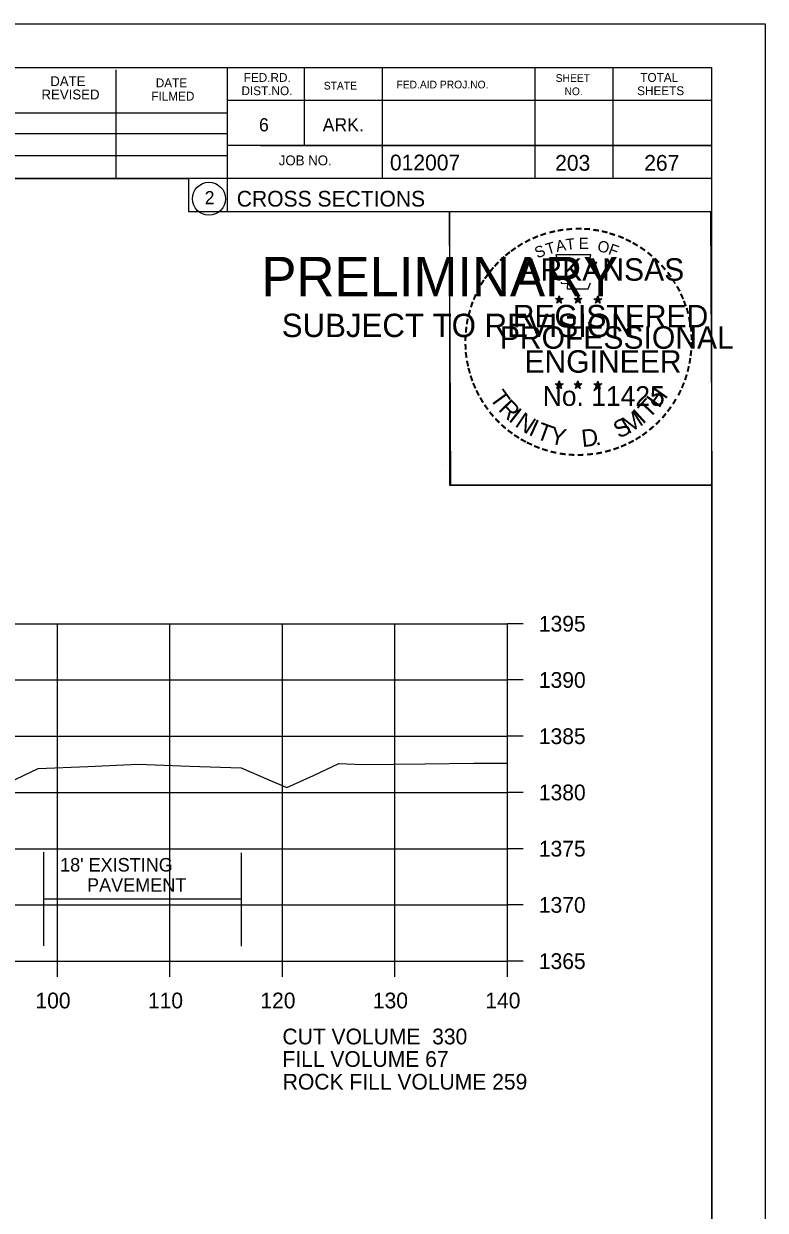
# Model space of a CAD drawing. Extents: x 1374311 to 1383814, y 384102 to 406278.
# Drawn here: x 1382737.1 to 1382803, y 395932.7 to 396038.2 of the extents above; entities that cross this region are included whole.
import ezdxf

# ---------------------------------------------------------------- set-up
doc = ezdxf.new("R2010")
doc.units = 0
for name, color, linetype in [('R_Axis', 7, 'Continuous'), ('R_Axis Annot', 7, 'Continuous'), ('R_Border', 7, 'Continuous'), ('R_Border PE', 7, 'Continuous'), ('R_Border Prem', 7, 'Continuous'), ('R_Exist Surface', 7, 'Continuous'), ('R_Fin Surface', 7, 'Continuous'), ('R_Grid', 7, 'Continuous'), ('R_No Plot', 7, 'Continuous'), ('R_Water', 7, 'Continuous')]:
    doc.layers.add(name, color=color, linetype=linetype)

msp = doc.modelspace()

# ---------------------------------------------------------------- linework, layer by layer
at = {"layer": 'R_Axis'}
for p, q in [((1382780.07, 395954.86), (1382780.07, 395984.86)), ((1382781.47, 395984.86), (1382780.07, 395984.86)), ((1382781.47, 395979.86), (1382780.07, 395979.86)), ((1382781.47, 395974.86), (1382780.07, 395974.86)), ((1382781.47, 395969.86), (1382780.07, 395969.86)), ((1382781.47, 395964.86), (1382780.07, 395964.86)), ((1382781.47, 395959.86), (1382780.07, 395959.86)), ((1382500.07, 395954.86), (1382780.07, 395954.86)), ((1382740.07, 395953.46), (1382740.07, 395954.86)), ((1382750.07, 395953.46), (1382750.07, 395954.86)), ((1382760.07, 395953.46), (1382760.07, 395954.86)), ((1382770.07, 395953.46), (1382770.07, 395954.86)), ((1382780.07, 395953.46), (1382780.07, 395954.86)), ((1382781.47, 395954.86), (1382780.07, 395954.86))]:
    msp.add_line(p, q, dxfattribs=at)
at = {"layer": 'R_Border'}
for p, q in [((1382482.07, 396034.32), (1382798.25, 396034.32)), ((1382745.29, 396024.44), (1382745.29, 396034.12)), ((1382755.15, 396034.32), (1382755.15, 396021.52)), ((1382761.99, 396034.32), (1382761.99, 396027.38)), ((1382768.93, 396034.32), (1382768.93, 396024.44)), ((1382782.51, 396034.32), (1382782.51, 396024.44)), ((1382789.45, 396034.32), (1382789.45, 396024.44)), ((1382798.25, 395828.86), (1382798.25, 396034.32)), ((1382798.25, 396031.38), (1382755.15, 396031.38)), ((1382798.25, 396031.4), (1382798.25, 396031.4)), ((1382715.99, 396030.3), (1382755.15, 396030.3)), ((1382715.99, 396028.44), (1382755.15, 396028.44)), ((1382715.99, 396026.5), (1382755.15, 396026.5)), ((1382798.25, 396027.38), (1382755.15, 396027.38)), ((1382758.11, 396027.38), (1382798.25, 396027.38)), ((1382798.25, 396024.44), (1382715.99, 396024.44)), ((1382755.15, 396021.52), (1382798.25, 396021.52))]:
    msp.add_line(p, q, dxfattribs=at)
msp.add_circle((1382753.54, 396022.65), 1.47, dxfattribs=at)
at = {"layer": 'R_Border PE'}
for p, q in [((1382784.34, 396013.77), (1382784.69, 396013.66)), ((1382784.34, 396013.77), (1382784.59, 396013.73)), ((1382784.34, 396013.77), (1382784.57, 396013.65)), ((1382784.69, 396014.02), (1382784.64, 396013.77)), ((1382784.69, 396013.66), (1382784.69, 396014.02)), ((1382784.69, 396014.02), (1382784.73, 396013.77)), ((1382785.03, 396013.77), (1382784.69, 396013.66)), ((1382785.03, 396013.77), (1382784.75, 396013.72)), ((1382785.03, 396013.77), (1382784.83, 396013.67)), ((1382786.01, 396013.77), (1382786.36, 396013.66)), ((1382786.01, 396013.77), (1382786.26, 396013.73)), ((1382786.01, 396013.77), (1382786.24, 396013.65)), ((1382786.36, 396014.02), (1382786.31, 396013.77)), ((1382786.36, 396013.66), (1382786.36, 396014.02)), ((1382786.36, 396014.02), (1382786.4, 396013.77)), ((1382786.7, 396013.77), (1382786.36, 396013.66)), ((1382786.7, 396013.77), (1382786.42, 396013.72)), ((1382786.7, 396013.77), (1382786.5, 396013.67)), ((1382787.77, 396013.76), (1382788.12, 396013.65)), ((1382787.77, 396013.76), (1382788.02, 396013.71)), ((1382787.77, 396013.76), (1382788.01, 396013.64)), ((1382788.12, 396014.01), (1382788.08, 396013.76)), ((1382788.12, 396013.65), (1382788.12, 396014.01)), ((1382788.12, 396014.01), (1382788.17, 396013.76)), ((1382788.47, 396013.76), (1382788.12, 396013.65)), ((1382788.47, 396013.76), (1382788.18, 396013.71)), ((1382788.47, 396013.76), (1382788.26, 396013.66)), ((1382784.47, 396013.36), (1382784.69, 396013.66)), ((1382784.47, 396013.36), (1382784.6, 396013.61)), ((1382784.47, 396013.36), (1382784.68, 396013.58)), ((1382784.9, 396013.36), (1382784.68, 396013.58)), ((1382784.9, 396013.36), (1382784.69, 396013.66)), ((1382784.9, 396013.36), (1382784.76, 396013.65)), ((1382786.14, 396013.36), (1382786.36, 396013.66)), ((1382786.14, 396013.36), (1382786.27, 396013.61)), ((1382786.14, 396013.36), (1382786.35, 396013.58)), ((1382786.57, 396013.36), (1382786.35, 396013.58)), ((1382786.57, 396013.36), (1382786.36, 396013.66)), ((1382786.57, 396013.36), (1382786.43, 396013.65)), ((1382787.9, 396013.35), (1382788.12, 396013.65)), ((1382787.9, 396013.35), (1382788.03, 396013.59)), ((1382787.9, 396013.35), (1382788.12, 396013.57)), ((1382788.33, 396013.35), (1382788.12, 396013.65)), ((1382788.33, 396013.35), (1382788.12, 396013.56)), ((1382788.33, 396013.35), (1382788.2, 396013.64)), ((1382784.68, 396006.45), (1382784.64, 396006.2)), ((1382784.68, 396006.09), (1382784.68, 396006.45)), ((1382784.68, 396006.45), (1382784.73, 396006.2)), ((1382786.35, 396006.45), (1382786.31, 396006.2)), ((1382786.35, 396006.09), (1382786.35, 396006.45)), ((1382786.35, 396006.45), (1382786.4, 396006.2)), ((1382788.12, 396006.44), (1382788.08, 396006.19)), ((1382788.12, 396006.08), (1382788.12, 396006.44)), ((1382788.12, 396006.44), (1382788.17, 396006.19)), ((1382784.33, 396006.2), (1382784.68, 396006.09)), ((1382784.33, 396006.2), (1382784.59, 396006.15)), ((1382784.33, 396006.2), (1382784.57, 396006.08)), ((1382784.47, 396005.79), (1382784.68, 396006.09)), ((1382784.47, 396005.79), (1382784.59, 396006.03)), ((1382784.47, 396005.79), (1382784.68, 396006.01)), ((1382785.03, 396006.2), (1382784.68, 396006.09)), ((1382784.89, 396005.79), (1382784.68, 396006.09)), ((1382784.89, 396005.79), (1382784.68, 396006)), ((1382785.03, 396006.2), (1382784.74, 396006.15)), ((1382784.89, 396005.79), (1382784.76, 396006.08)), ((1382785.03, 396006.2), (1382784.82, 396006.1)), ((1382786, 396006.2), (1382786.35, 396006.09)), ((1382786, 396006.2), (1382786.25, 396006.15)), ((1382786, 396006.2), (1382786.24, 396006.08)), ((1382786.13, 396005.79), (1382786.35, 396006.09)), ((1382786.13, 396005.79), (1382786.26, 396006.03)), ((1382786.13, 396005.79), (1382786.35, 396006.01)), ((1382786.7, 396006.2), (1382786.35, 396006.09)), ((1382786.56, 396005.79), (1382786.35, 396006.09)), ((1382786.56, 396005.79), (1382786.35, 396006)), ((1382786.7, 396006.2), (1382786.41, 396006.15)), ((1382786.56, 396005.79), (1382786.43, 396006.08)), ((1382786.7, 396006.2), (1382786.49, 396006.1)), ((1382787.77, 396006.19), (1382788.12, 396006.08)), ((1382787.77, 396006.19), (1382788.02, 396006.14)), ((1382787.77, 396006.19), (1382788.01, 396006.07)), ((1382787.9, 396005.78), (1382788.12, 396006.08)), ((1382787.9, 396005.78), (1382788.03, 396006.02)), ((1382787.9, 396005.78), (1382788.12, 396006)), ((1382788.46, 396006.19), (1382788.12, 396006.08)), ((1382788.33, 396005.78), (1382788.12, 396006.08)), ((1382788.33, 396005.78), (1382788.12, 396005.99)), ((1382788.46, 396006.19), (1382788.18, 396006.14)), ((1382788.33, 396005.78), (1382788.19, 396006.07)), ((1382788.46, 396006.19), (1382788.26, 396006.09))]:
    msp.add_line(p, q, dxfattribs=at)
for points in [[(1382784.38, 396017.65), (1382784.65, 396016.82)], [(1382787.89, 396016.73), (1382788.03, 396017.01), (1382787.35, 396016.99), (1382787.49, 396017.65), (1382784.38, 396017.65)], [(1382784.87, 396015.23), (1382784.87, 396015.14), (1382785.43, 396015.12), (1382785.38, 396014.65), (1382787.25, 396014.65), (1382787.45, 396015.18)], [(1382784.69, 396014.02), (1382784.9, 396013.36), (1382784.34, 396013.77), (1382785.03, 396013.77), (1382784.47, 396013.36), (1382784.69, 396014.02)], [(1382786.36, 396014.02), (1382786.57, 396013.36), (1382786.01, 396013.77), (1382786.7, 396013.77), (1382786.14, 396013.36), (1382786.36, 396014.02)], [(1382788.12, 396014.01), (1382788.33, 396013.35), (1382787.77, 396013.76), (1382788.47, 396013.76), (1382787.9, 396013.35), (1382788.12, 396014.01)], [(1382784.68, 396006.45), (1382784.89, 396005.79), (1382784.33, 396006.2), (1382785.03, 396006.2), (1382784.47, 396005.79), (1382784.68, 396006.45)], [(1382786.35, 396006.45), (1382786.56, 396005.79), (1382786, 396006.2), (1382786.7, 396006.2), (1382786.13, 396005.79), (1382786.35, 396006.45)], [(1382788.12, 396006.44), (1382788.33, 396005.78), (1382787.77, 396006.19), (1382788.46, 396006.19), (1382787.9, 396005.78), (1382788.12, 396006.44)]]:
    msp.add_lwpolyline(points, dxfattribs=at)
for centre, radius in [((1382784.68, 396013.66), 0.172), ((1382784.68, 396013.66), 0.145), ((1382784.68, 396013.66), 0.116), ((1382784.68, 396013.66), 0.0991), ((1382786.35, 396013.66), 0.172), ((1382786.35, 396013.66), 0.145), ((1382786.35, 396013.66), 0.116), ((1382786.35, 396013.66), 0.0991), ((1382788.12, 396013.65), 0.172), ((1382788.12, 396013.65), 0.145), ((1382788.12, 396013.65), 0.116), ((1382784.68, 396013.66), 0.0747), ((1382784.68, 396013.66), 0.0495), ((1382784.68, 396013.66), 0.0296), ((1382786.35, 396013.66), 0.0747), ((1382786.35, 396013.66), 0.0495), ((1382786.35, 396013.66), 0.0296), ((1382788.12, 396013.65), 0.0991), ((1382788.12, 396013.65), 0.0747), ((1382788.12, 396013.65), 0.0495), ((1382788.12, 396013.65), 0.0296), ((1382784.68, 396006.09), 0.172), ((1382784.68, 396006.09), 0.145), ((1382784.68, 396006.09), 0.116), ((1382784.68, 396006.09), 0.0991), ((1382784.68, 396006.09), 0.0747), ((1382784.68, 396006.09), 0.0495), ((1382784.68, 396006.09), 0.0296), ((1382786.35, 396006.09), 0.172), ((1382786.35, 396006.09), 0.145), ((1382786.35, 396006.09), 0.116), ((1382786.35, 396006.09), 0.0991), ((1382786.35, 396006.09), 0.0747), ((1382786.35, 396006.09), 0.0495), ((1382786.35, 396006.09), 0.0296), ((1382788.12, 396006.08), 0.172), ((1382788.12, 396006.08), 0.145), ((1382788.12, 396006.08), 0.116), ((1382788.12, 396006.08), 0.0991), ((1382788.12, 396006.08), 0.0747), ((1382788.12, 396006.08), 0.0495), ((1382788.12, 396006.08), 0.0296)]:
    msp.add_circle(centre, radius, dxfattribs=at)
at = {"layer": 'R_Exist Surface'}
msp.add_lwpolyline([(1382681.9, 395970.55), (1382700.47, 395970.87), (1382702.13, 395970.9), (1382705.57, 395970.98), (1382721.9, 395971.32), (1382729.45, 395971.56), (1382732.43, 395970.56), (1382734.15, 395970.07), (1382735.75, 395970.74), (1382738.35, 395971.98), (1382742.78, 395972.17), (1382747.23, 395972.36), (1382751.81, 395972.21), (1382756.4, 395972.06), (1382758.85, 395970.99), (1382760.47, 395970.3), (1382762.82, 395971.36), (1382765.1, 395972.42), (1382767.23, 395972.35), (1382772.72, 395972.39), (1382777.09, 395972.46), (1382779.27, 395972.47), (1382780.07, 395972.46)], dxfattribs=at)
at = {"layer": 'R_Grid'}
for p, q in [((1382500.07, 395984.86), (1382780.07, 395984.86)), ((1382740.07, 395954.86), (1382740.07, 395984.86)), ((1382750.07, 395954.86), (1382750.07, 395984.86)), ((1382760.07, 395954.86), (1382760.07, 395984.86)), ((1382770.07, 395954.86), (1382770.07, 395984.86)), ((1382780.07, 395954.86), (1382780.07, 395984.86)), ((1382500.07, 395979.86), (1382780.07, 395979.86)), ((1382500.07, 395974.86), (1382780.07, 395974.86)), ((1382500.07, 395969.86), (1382780.07, 395969.86)), ((1382500.07, 395964.86), (1382780.07, 395964.86)), ((1382500.07, 395959.86), (1382780.07, 395959.86)), ((1382500.07, 395954.86), (1382780.07, 395954.86))]:
    msp.add_line(p, q, dxfattribs=at)
at = {"layer": 'R_No Plot'}
for p, q in [((1382469.67, 396038.21), (1382803, 396038.21)), ((1382774.29, 395999.06), (1382774.29, 395999.06))]:
    msp.add_line(p, q, dxfattribs=at)
for points in [[(1382469.66, 396038.21), (1382803, 396038.21), (1382803, 395824.87), (1382469.66, 395824.87)], [(1382715.99, 396034.32), (1382715.99, 396024.44), (1382751.72, 396024.44), (1382751.72, 396021.52), (1382774.92, 396021.52), (1382774.92, 395997.18), (1382798.25, 395997.18), (1382798.25, 395828.86), (1382482.07, 395828.86), (1382482.07, 396034.32)], [(1382774.92, 396021.52), (1382798.13, 396021.52), (1382798.25, 395997.18), (1382775.04, 395997.18)]]:
    msp.add_lwpolyline(points, close=True, dxfattribs=at)
at = {"layer": 'R_Water'}
for p, q in [((1382738.87, 395956.23), (1382738.87, 395964.56)), ((1382756.44, 395956.18), (1382756.44, 395964.5)), ((1382738.87, 395960.4), (1382756.44, 395960.4))]:
    msp.add_line(p, q, dxfattribs=at)

# ---------------------------------------------------------------- texts
at = {"layer": 'R_Axis Annot'}
for s, p in [('1395', (1382782.87, 395984.16)), ('1390', (1382782.87, 395979.16)), ('1385', (1382782.87, 395974.16)), ('1380', (1382782.87, 395969.16)), ('1375', (1382782.87, 395964.16)), ('1370', (1382782.87, 395959.16)), ('1365', (1382782.87, 395954.16)), ('100', (1382738.11, 395950.66)), ('110', (1382748.11, 395950.66)), ('120', (1382758.11, 395950.66)), ('130', (1382768.11, 395950.66)), ('140', (1382778.11, 395950.66)), ('CUT VOLUME  330', (1382760.07, 395947.46)), ('FILL VOLUME 67', (1382760.07, 395945.46))]:
    msp.add_text(s, height=1.4, dxfattribs=at).set_placement(p)
at = {"layer": 'R_Border'}
for s, height, p in [('FED.RD.', 0.782, (1382756.63, 396033.04)), ('TOTAL', 0.782, (1382791.89, 396033.04)), ('DATE', 0.879, (1382739.43, 396032.66)), ('DATE', 0.782, (1382748.81, 396032.56)), ('STATE', 0.684, (1382763.75, 396032.36)), ('FED.AID PROJ.NO.', 0.684, (1382770.21, 396032.46)), ('SHEET', 0.684, (1382784.37, 396033.04)), ('REVISED', 0.879, (1382738.65, 396031.48)), ('FILMED', 0.782, (1382748.41, 396031.38)), ('DIST.NO.', 0.782, (1382756.43, 396031.86)), ('NO.', 0.684, (1382785.15, 396031.86)), ('SHEETS', 0.782, (1382791.61, 396031.86)), ('6', 1.17, (1382757.99, 396028.64)), ('ARK.', 1.172, (1382763.65, 396028.64)), ('JOB NO.', 0.879, (1382759.75, 396025.62)), ('012007', 1.4, (1382769.63, 396025.17)), ('2', 1.17, (1382753.16, 396022.16)), ('CROSS SECTIONS', 1.4, (1382756.01, 396021.95))]:
    msp.add_text(s, height=height, rotation=360, dxfattribs=at).set_placement(p)
at = {"layer": 'R_Border PE'}
for s, height, rotation, p in [('-', 1.6, 28.7918, (1382781.86, 396018.19)), ('-', 1.6, 24.3072, (1382782.49, 396018.51)), ('-', 1.6, 19.1761, (1382783.12, 396018.78)), ('-', 1.6, 13.6301, (1382783.87, 396019.02)), ('-', 1.6, 10.2193, (1382784.55, 396019.18)), ('T', 1, 6.0228, (1382785.32, 396018.07)), ('-', 1.6, 5.8968, (1382785.28, 396019.29)), ('-', 1.6, 0.1862, (1382786.05, 396019.36)), ('E', 1, 0.8323, (1382786.43, 396018.18)), ('-', 1.6, 357.743, (1382786.78, 396019.35)), ('-', 1.6, 352.1617, (1382787.52, 396019.29)), ('-', 1.6, 347.2049, (1382788.24, 396019.18)), ('-', 1.6, 342.3362, (1382788.87, 396019.02)), ('-', 1.6, 337.8551, (1382789.61, 396018.8)), ('-', 1.6, 334.1211, (1382790.24, 396018.53)), ('-', 1.6, 38.9507, (1382780.21, 396017.05)), ('-', 1.6, 36.2317, (1382780.68, 396017.42)), ('-', 1.6, 34.0636, (1382781.26, 396017.82)), ('S', 1, 21.594, (1382782.73, 396017.33)), ('T', 1, 16.4036, (1382783.65, 396017.66)), ('A', 1, 11.2132, (1382784.47, 396017.91)), ('O', 1, 350.4515, (1382788.03, 396017.97)), ('F', 1, 340.0707, (1382788.98, 396017.75)), ('-', 1.6, 329.6409, (1382790.82, 396018.25)), ('-', 1.6, 325.8627, (1382791.46, 396017.88)), ('-', 1.6, 48.423, (1382779.33, 396016.15)), ('-', 1.6, 42.9622, (1382779.77, 396016.63)), ('ARKANSAS', 2, 360, (1382781.23, 396015.36)), ('-', 1.6, 320.5297, (1382792.07, 396017.46)), ('-', 1.6, 315.5786, (1382792.67, 396016.97)), ('-', 1.6, 54.2325, (1382778.51, 396015.1)), ('-', 1.6, 50.6142, (1382778.92, 396015.67)), ('-', 1.6, 309.8797, (1382793.24, 396016.42)), ('-', 1.6, 306.6522, (1382793.77, 396015.82)), ('-', 1.6, 62.8713, (1382777.87, 396013.96)), ('-', 1.6, 58.0706, (1382778.18, 396014.57)), ('-', 1.4, 303.6753, (1382794.25, 396015.25)), ('-', 1.6, 299.6684, (1382794.57, 396014.64)), ('-', 1.6, 67.7743, (1382777.61, 396013.35)), ('-', 1.6, 294.6628, (1382794.89, 396014.03)), ('-', 1.6, 75.461, (1382777.2, 396012)), ('-', 1.6, 72.3945, (1382777.39, 396012.72)), ('REGISTERED', 2, 360, (1382780.55, 396011.21)), ('DWB', 0.01, 360, (1382784.67, 396013.65)), ('DWB', 0.01, 360, (1382786.34, 396013.65)), ('DWB', 0.01, 360, (1382788.11, 396013.64)), ('-', 1.6, 290.5728, (1382795.15, 396013.45)), ('-', 1.6, 285.1233, (1382795.39, 396012.87)), ('-', 1.6, 81.2013, (1382777.06, 396011.29)), ('-', 1.6, 280.5493, (1382795.59, 396012.13)), ('-', 1.6, 85.1863, (1382776.99, 396010.6)), ('PROFESSIONAL', 2, 360, (1382779.4, 396009.31)), ('-', 1.6, 276.5962, (1382795.75, 396011.36)), ('-', 1.6, 274.3301, (1382795.81, 396010.64)), ('-', 1.6, 94.1959, (1382777, 396009.17)), ('-', 1.6, 89.0622, (1382776.96, 396009.9)), ('-', 1.6, 269.9407, (1382795.84, 396010.01)), ('-', 1.6, 98.9479, (1382777.07, 396008.51)), ('ENGINEER', 2, 360, (1382781.59, 396007.18)), ('-', 1.6, 260.9953, (1382795.75, 396008.69)), ('-', 1.6, 263.5172, (1382795.82, 396009.34)), ('-', 1.6, 101.7149, (1382777.21, 396007.77)), ('-', 1.6, 105.4578, (1382777.37, 396007.18)), ('-', 1.6, 255.7626, (1382795.64, 396008.01)), ('-', 1.6, 109.0874, (1382777.58, 396006.55)), ('-', 1.6, 252.8681, (1382795.46, 396007.29)), ('-', 1.6, 114.0643, (1382777.84, 396005.95)), ('-', 1.6, 115.7289, (1382778.14, 396005.33)), ('T', 1.54, 306.0406, (1382778.44, 396004.92)), ('No. 11425', 1.757, 360, (1382783.22, 396004.23)), ('DWB', 0.01, 360, (1382784.67, 396006.08)), ('DWB', 0.01, 360, (1382786.34, 396006.08)), ('DWB', 0.01, 360, (1382788.1, 396006.07)), ('H', 1.54, 54.6088, (1382793.56, 396003.96)), ('-', 1.6, 244.6197, (1382794.98, 396005.99)), ('-', 1.6, 247.8887, (1382795.24, 396006.62)), ('-', 1.6, 120.4471, (1382778.5, 396004.75)), ('-', 1.6, 125.8934, (1382778.9, 396004.19)), ('R', 1.54, 314.005, (1382779.2, 396003.88)), ('T', 1.54, 46.6444, (1382792.67, 396003.02)), ('-', 1.6, 239.0712, (1382794.58, 396005.24)), ('-', 1.6, 130.7181, (1382779.36, 396003.63)), ('I', 1.54, 321.9694, (1382780.1, 396002.94)), ('N', 1.54, 326.5002, (1382780.67, 396002.47)), ('M', 1.54, 32.6563, (1382790.83, 396001.69)), ('I', 1.54, 42.1136, (1382792.11, 396002.54)), ('-', 1.6, 231.2538, (1382793.75, 396004.02)), ('-', 1.6, 233.8452, (1382794.18, 396004.59)), ('-', 1.6, 134.2238, (1382779.88, 396003.09)), ('-', 1.6, 138.9338, (1382780.41, 396002.62)), ('-', 1.6, 144.6463, (1382780.96, 396002.22)), ('I', 1.54, 335.3603, (1382781.88, 396001.69)), ('T', 1.54, 339.8912, (1382782.54, 396001.36)), ('Y', 1.54, 347.8556, (1382783.76, 396000.91)), ('D', 1.54, 6.3969, (1382786.74, 396000.56)), ('S', 1.54, 26.9312, (1382789.99, 396001.29)), ('-', 1.6, 221.0851, (1382792.75, 396002.95)), ('-', 1.6, 225.7653, (1382793.27, 396003.46)), ('-', 1.6, 148.0898, (1382781.52, 396001.85)), ('-', 1.6, 151.5704, (1382782.1, 396001.52)), ('-', 1.6, 207.3568, (1382791.11, 396001.74)), ('-', 1.6, 212.2491, (1382791.67, 396002.09)), ('-', 1.6, 215.7363, (1382792.2, 396002.47)), ('-', 1.6, 154.6002, (1382782.62, 396001.28)), ('-', 1.6, 158.5612, (1382783.25, 396001.02)), ('-', 1.6, 162.7983, (1382783.93, 396000.81)), ('-', 1.6, 167.5555, (1382784.65, 396000.64)), ('-', 1.6, 173.1155, (1382785.42, 396000.53)), ('-', 1.6, 185.8167, (1382787.72, 396000.58)), ('-', 1.6, 191.2858, (1382788.46, 396000.71)), ('.', 1.54, 13.7642, (1382787.93, 396000.68)), ('-', 1.6, 195.4743, (1382789.19, 396000.91)), ('-', 1.6, 200.7184, (1382789.86, 396001.15)), ('-', 1.6, 204.2516, (1382790.48, 396001.42)), ('-', 1.6, 176.5183, (1382786.17, 396000.48)), ('-', 1.6, 181.5918, (1382786.91, 396000.5))]:
    msp.add_text(s, height=height, rotation=rotation, dxfattribs=at).set_placement(p)
at = {"layer": 'R_Border Prem'}
for s, height, p in [('PRELIMINARY', 3.5, (1382758.2, 396013.98)), ('DWB', 0.01, (1382758.95, 396015.83)), ('SUBJECT TO REVISION', 2.0751, (1382760.01, 396010.35))]:
    msp.add_text(s, height=height, rotation=360, dxfattribs=at).set_placement(p)
at = {"layer": 'R_Fin Surface'}
msp.add_text('ROCK FILL VOLUME 259', height=1.4, dxfattribs=at).set_placement((1382760.1, 395943.44))
at = {"layer": 'R_Water'}
for s, p in [('203', (1382784.32, 396025.14)), ('267', (1382792.24, 396025.14))]:
    msp.add_text(s, height=1.4, rotation=360, dxfattribs=at).set_placement(p)
for s, p in [("18' EXISTING ", (1382740.3, 395962.83)), ('PAVEMENT', (1382742.7, 395961.03))]:
    msp.add_text(s, height=1.2, dxfattribs=at).set_placement(p)

doc.saveas('drawing.dxf')
